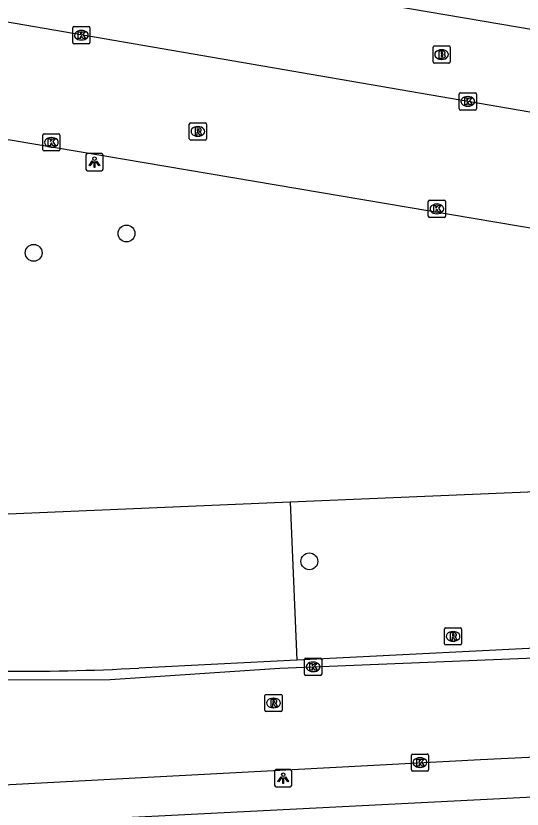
# Model space of a CAD drawing. Extents: x 161084 to 161928, y 385355 to 386522.
# Drawn here: x 161663.92 to 161693.33, y 385753.28 to 385799.39 of the extents above; entities that cross this region are included whole.
import ezdxf

# ---------------------------------------------------------------- set-up
doc = ezdxf.new("R2010")
doc.units = 0
for name, color, linetype in [('IMGEO_Berm_groen', 7, 'Continuous'), ('IMGEO_Boom', 7, 'Continuous'), ('IMGEO_Brandkraan', 7, 'Continuous'), ('IMGEO_Fietspad_gesloten', 7, 'Continuous'), ('IMGEO_Kolk', 7, 'Continuous'), ('IMGEO_Lichtpunt', 7, 'Continuous'), ('IMGEO_Rijbaan_lokaal_open', 7, 'Continuous'), ('IMGEO_Rioolput', 7, 'Continuous'), ('IMGEO_Voetpad_open', 7, 'Continuous')]:
    doc.layers.add(name, color=color, linetype=linetype)

msp = doc.modelspace()

# ---------------------------------------------------------------- linework, layer by layer
at = {"layer": 'IMGEO_Berm_groen'}
for points in [[(161698.73, 385771.914), (161679.857, 385771.117)], [(161679.857, 385771.117), (161655.738, 385770.098), (161654.627, 385761.673)], [(161679.857, 385771.117), (161680.245, 385761.939)]]:
    msp.add_lwpolyline(points, dxfattribs=at)
at = {"layer": 'IMGEO_Boom'}
for centre in [(161670.349, 385786.74), (161664.957, 385785.609), (161680.974, 385767.682)]:
    msp.add_circle(centre, 0.489, dxfattribs=at)
at = {"layer": 'IMGEO_Brandkraan'}
for p, q in [((161688.157, 385796.711), (161688.157, 385797.563)), ((161688.232, 385797.637), (161689.084, 385797.637)), ((161689.158, 385797.563), (161689.158, 385796.711)), ((161688.645, 385797.417), (161688.67, 385797.417)), ((161689.084, 385796.637), (161688.232, 385796.637)), ((161688.668, 385796.857), (161688.643, 385796.857))]:
    msp.add_line(p, q, dxfattribs=at)
for points in [[(161688.157, 385796.711), (161688.157, 385797.563)], [(161688.232, 385797.637), (161689.084, 385797.637)], [(161689.158, 385797.563), (161689.158, 385796.711)], [(161688.505, 385797.337), (161688.505, 385796.937), (161688.718, 385796.937)], [(161688.736, 385797.337), (161688.505, 385797.337)], [(161688.684, 385797.256), (161688.63, 385797.256), (161688.63, 385797.18)], [(161688.63, 385797.18), (161688.683, 385797.18)], [(161688.692, 385797.104), (161688.63, 385797.104), (161688.63, 385797.023)], [(161689.084, 385796.637), (161688.232, 385796.637)], [(161688.63, 385797.023), (161688.692, 385797.023)]]:
    msp.add_lwpolyline(points, dxfattribs=at)
for centre, radius, start, end in [((161688.234, 385797.561), 0.0765, 91.552, 178.448), ((161688.234, 385797.561), 0.0765, 91.552, 178.448), ((161689.082, 385797.561), 0.0765, 1.552, 88.448), ((161689.082, 385797.561), 0.0765, 1.552, 88.448), ((161688.685, 385797.218), 0.0379, 267.8285, 90.9355), ((161688.693, 385797.063), 0.0404, 269.8759, 90.5077), ((161688.74, 385797.192), 0.145, 59.4692, 91.5367), ((161688.765, 385797.239), 0.0922, 285.5137, 58.1501), ((161688.77, 385797.047), 0.105, 301.3115, 78.989), ((161688.234, 385796.713), 0.0765, 181.552, 268.448), ((161688.234, 385796.713), 0.0765, 181.552, 268.448), ((161688.724, 385797.188), 0.251, 268.6676, 293.5347), ((161689.082, 385796.713), 0.0765, 271.552, 358.448), ((161689.082, 385796.713), 0.0765, 271.552, 358.448)]:
    msp.add_arc(centre, radius, start, end, dxfattribs=at)
for centre, major_axis, ratio, start_param, end_param in [((161688.644, 385797.137), (-0.387, 0.002), 0.722429, 4.712389, 7.853982), ((161688.669, 385797.137), (-0.39, 0.002), 0.717154, 1.570796, 4.712389)]:
    msp.add_ellipse(centre, major_axis=major_axis, ratio=ratio, start_param=start_param, end_param=end_param, dxfattribs=at)
at = {"layer": 'IMGEO_Fietspad_gesloten'}
for points in [[(161654.574, 385761.228), (161662.497, 385760.796), (161669.406, 385760.816), (161679.25, 385761.47), (161695.973, 385762.153), (161746.061, 385764.837), (161773.434, 385766.235), (161783.919, 385766.745), (161785.888, 385766.843), (161787.859, 385766.931), (161789.829, 385767.011), (161791.8, 385767.081), (161793.771, 385767.142), (161795.766, 385767.195), (161797.761, 385767.239), (161799.756, 385767.273), (161801.751, 385767.298), (161804.101, 385767.366), (161812.271, 385767.427), (161827.089, 385766.934), (161854.054, 385765.12), (161854.194, 385765.111), (161854.888, 385765.064)], [(161654.682, 385754.039), (161659.174, 385754.48), (161690.922, 385756.162), (161741.931, 385758.623), (161783.101, 385760.974), (161797.455, 385761.439), (161812.73, 385761.489), (161826.499, 385761.052), (161853.653, 385759.156), (161853.793, 385759.146), (161854.478, 385759.099)]]:
    msp.add_lwpolyline(points, dxfattribs=at)
at = {"layer": 'IMGEO_Kolk'}
for p, q in [((161667.227, 385797.837), (161667.227, 385798.689)), ((161667.302, 385798.763), (161668.154, 385798.763)), ((161667.715, 385798.543), (161667.74, 385798.543)), ((161668.228, 385798.689), (161668.228, 385797.837)), ((161668.154, 385797.763), (161667.302, 385797.763)), ((161667.738, 385797.983), (161667.713, 385797.983)), ((161689.681, 385793.988), (161689.681, 385794.84)), ((161689.756, 385794.914), (161690.608, 385794.914)), ((161690.682, 385794.84), (161690.682, 385793.988)), ((161690.169, 385794.694), (161690.194, 385794.694)), ((161690.608, 385793.914), (161689.756, 385793.914)), ((161690.192, 385794.134), (161690.167, 385794.134)), ((161665.56, 385792.534), (161666.412, 385792.534)), ((161665.485, 385791.608), (161665.485, 385792.46)), ((161665.973, 385792.314), (161665.998, 385792.314)), ((161666.486, 385792.46), (161666.486, 385791.608)), ((161665.996, 385791.754), (161665.971, 385791.754)), ((161666.412, 385791.534), (161665.56, 385791.534)), ((161687.883, 385787.742), (161687.883, 385788.594)), ((161687.958, 385788.668), (161688.81, 385788.668)), ((161688.371, 385788.448), (161688.396, 385788.448)), ((161688.884, 385788.594), (161688.884, 385787.742)), ((161688.394, 385787.888), (161688.369, 385787.888)), ((161688.81, 385787.668), (161687.958, 385787.668)), ((161680.69, 385761.124), (161680.69, 385761.976)), ((161680.765, 385762.05), (161681.617, 385762.05)), ((161681.178, 385761.83), (161681.203, 385761.83)), ((161681.691, 385761.976), (161681.691, 385761.124)), ((161681.201, 385761.27), (161681.176, 385761.27)), ((161681.617, 385761.05), (161680.765, 385761.05)), ((161686.9, 385755.558), (161686.9, 385756.41)), ((161686.975, 385756.484), (161687.827, 385756.484)), ((161687.388, 385756.264), (161687.413, 385756.264)), ((161687.901, 385756.41), (161687.901, 385755.558)), ((161687.411, 385755.704), (161687.386, 385755.704)), ((161687.827, 385755.484), (161686.975, 385755.484))]:
    msp.add_line(p, q, dxfattribs=at)
for points in [[(161667.227, 385797.837), (161667.227, 385798.689)], [(161667.302, 385798.763), (161668.154, 385798.763)], [(161668.228, 385798.689), (161668.228, 385797.837)], [(161667.548, 385798.463), (161667.671, 385798.463), (161667.671, 385798.312), (161667.801, 385798.463), (161667.965, 385798.463), (161667.819, 385798.312), (161667.972, 385798.063), (161667.82, 385798.063), (161667.735, 385798.227), (161667.671, 385798.16), (161667.671, 385798.063), (161667.548, 385798.063), (161667.548, 385798.463)], [(161668.154, 385797.763), (161667.302, 385797.763)], [(161689.681, 385793.988), (161689.681, 385794.84)], [(161689.756, 385794.914), (161690.608, 385794.914)], [(161690.682, 385794.84), (161690.682, 385793.988)], [(161690.002, 385794.614), (161690.125, 385794.614), (161690.125, 385794.463), (161690.255, 385794.614), (161690.419, 385794.614), (161690.273, 385794.463), (161690.426, 385794.214), (161690.274, 385794.214), (161690.189, 385794.378), (161690.125, 385794.311), (161690.125, 385794.214), (161690.002, 385794.214), (161690.002, 385794.614)], [(161690.608, 385793.914), (161689.756, 385793.914)], [(161665.56, 385792.534), (161666.412, 385792.534)], [(161665.485, 385791.608), (161665.485, 385792.46)], [(161665.806, 385792.234), (161665.929, 385792.234), (161665.929, 385792.083), (161666.059, 385792.234), (161666.223, 385792.234), (161666.077, 385792.083), (161666.23, 385791.834), (161666.078, 385791.834), (161665.993, 385791.998), (161665.929, 385791.931), (161665.929, 385791.834), (161665.806, 385791.834), (161665.806, 385792.234)], [(161666.486, 385792.46), (161666.486, 385791.608)], [(161666.412, 385791.534), (161665.56, 385791.534)], [(161687.883, 385787.742), (161687.883, 385788.594)], [(161687.958, 385788.668), (161688.81, 385788.668)], [(161688.204, 385788.368), (161688.327, 385788.368), (161688.327, 385788.217), (161688.457, 385788.368), (161688.621, 385788.368), (161688.475, 385788.217), (161688.628, 385787.968), (161688.476, 385787.968), (161688.391, 385788.132), (161688.327, 385788.065), (161688.327, 385787.968), (161688.204, 385787.968), (161688.204, 385788.368)], [(161688.884, 385788.594), (161688.884, 385787.742)], [(161688.81, 385787.668), (161687.958, 385787.668)], [(161680.69, 385761.124), (161680.69, 385761.976)], [(161680.765, 385762.05), (161681.617, 385762.05)], [(161681.011, 385761.75), (161681.134, 385761.75), (161681.134, 385761.599), (161681.264, 385761.75), (161681.428, 385761.75), (161681.282, 385761.599), (161681.435, 385761.35), (161681.283, 385761.35), (161681.198, 385761.514), (161681.134, 385761.447), (161681.134, 385761.35), (161681.011, 385761.35), (161681.011, 385761.75)], [(161681.691, 385761.976), (161681.691, 385761.124)], [(161681.617, 385761.05), (161680.765, 385761.05)], [(161686.9, 385755.558), (161686.9, 385756.41)], [(161686.975, 385756.484), (161687.827, 385756.484)], [(161687.221, 385756.184), (161687.344, 385756.184), (161687.344, 385756.033), (161687.474, 385756.184), (161687.638, 385756.184), (161687.492, 385756.033), (161687.645, 385755.784), (161687.493, 385755.784), (161687.408, 385755.948), (161687.344, 385755.881), (161687.344, 385755.784), (161687.221, 385755.784), (161687.221, 385756.184)], [(161687.901, 385756.41), (161687.901, 385755.558)], [(161687.827, 385755.484), (161686.975, 385755.484)]]:
    msp.add_lwpolyline(points, dxfattribs=at)
for centre, start, end in [((161667.304, 385798.687), 91.552, 178.448), ((161667.304, 385798.687), 91.552, 178.448), ((161668.152, 385798.687), 1.552, 88.448), ((161668.152, 385798.687), 1.552, 88.448), ((161667.304, 385797.839), 181.552, 268.448), ((161667.304, 385797.839), 181.552, 268.448), ((161668.152, 385797.839), 271.552, 358.448), ((161668.152, 385797.839), 271.552, 358.448), ((161689.758, 385794.838), 91.552, 178.448), ((161689.758, 385794.838), 91.552, 178.448), ((161690.606, 385794.838), 1.552, 88.448), ((161690.606, 385794.838), 1.552, 88.448), ((161689.758, 385793.99), 181.552, 268.448), ((161689.758, 385793.99), 181.552, 268.448), ((161690.606, 385793.99), 271.552, 358.448), ((161690.606, 385793.99), 271.552, 358.448), ((161665.562, 385792.458), 91.552, 178.448), ((161665.562, 385792.458), 91.552, 178.448), ((161666.41, 385792.458), 1.552, 88.448), ((161666.41, 385792.458), 1.552, 88.448), ((161665.562, 385791.61), 181.552, 268.448), ((161665.562, 385791.61), 181.552, 268.448), ((161666.41, 385791.61), 271.552, 358.448), ((161666.41, 385791.61), 271.552, 358.448), ((161687.96, 385788.592), 91.552, 178.448), ((161687.96, 385788.592), 91.552, 178.448), ((161688.808, 385788.592), 1.552, 88.448), ((161688.808, 385788.592), 1.552, 88.448), ((161687.96, 385787.744), 181.552, 268.448), ((161687.96, 385787.744), 181.552, 268.448), ((161688.808, 385787.744), 271.552, 358.448), ((161688.808, 385787.744), 271.552, 358.448), ((161680.767, 385761.974), 91.552, 178.448), ((161680.767, 385761.974), 91.552, 178.448), ((161681.615, 385761.974), 1.552, 88.448), ((161681.615, 385761.974), 1.552, 88.448), ((161680.767, 385761.126), 181.552, 268.448), ((161680.767, 385761.126), 181.552, 268.448), ((161681.615, 385761.126), 271.552, 358.448), ((161681.615, 385761.126), 271.552, 358.448), ((161686.977, 385756.408), 91.552, 178.448), ((161686.977, 385756.408), 91.552, 178.448), ((161687.825, 385756.408), 1.552, 88.448), ((161687.825, 385756.408), 1.552, 88.448), ((161686.977, 385755.56), 181.552, 268.448), ((161686.977, 385755.56), 181.552, 268.448), ((161687.825, 385755.56), 271.552, 358.448), ((161687.825, 385755.56), 271.552, 358.448)]:
    msp.add_arc(centre, 0.0765, start, end, dxfattribs=at)
for centre, major_axis, ratio, start_param, end_param in [((161667.714, 385798.263), (-0.387, 0.002), 0.722429, 4.712389, 7.853982), ((161667.739, 385798.263), (-0.39, 0.002), 0.717154, 1.570796, 4.712389), ((161690.168, 385794.414), (-0.387, 0.002), 0.722429, 4.712389, 7.853982), ((161690.193, 385794.414), (-0.39, 0.002), 0.717154, 1.570796, 4.712389), ((161665.972, 385792.034), (-0.387, 0.002), 0.722429, 4.712389, 7.853982), ((161665.997, 385792.034), (-0.39, 0.002), 0.717154, 1.570796, 4.712389), ((161688.37, 385788.168), (-0.387, 0.002), 0.722429, 4.712389, 7.853982), ((161688.395, 385788.168), (-0.39, 0.002), 0.717154, 1.570796, 4.712389), ((161681.177, 385761.55), (-0.387, 0.002), 0.722429, 4.712389, 7.853982), ((161681.202, 385761.55), (-0.39, 0.002), 0.717154, 1.570796, 4.712389), ((161687.387, 385755.984), (-0.387, 0.002), 0.722429, 4.712389, 7.853982), ((161687.412, 385755.984), (-0.39, 0.002), 0.717154, 1.570796, 4.712389)]:
    msp.add_ellipse(centre, major_axis=major_axis, ratio=ratio, start_param=start_param, end_param=end_param, dxfattribs=at)
at = {"layer": 'IMGEO_Lichtpunt'}
for p, q in [((161667.992, 385791.287), (161667.992, 385790.48)), ((161667.992, 385791.287), (161667.992, 385790.48)), ((161668.894, 385791.382), (161668.086, 385791.382)), ((161668.894, 385791.382), (161668.086, 385791.382)), ((161668.988, 385790.48), (161668.988, 385791.287)), ((161668.988, 385790.48), (161668.988, 385791.287)), ((161668.086, 385790.386), (161668.894, 385790.386)), ((161668.086, 385790.386), (161668.894, 385790.386)), ((161678.957, 385755.485), (161678.957, 385754.678)), ((161678.957, 385755.485), (161678.957, 385754.678)), ((161679.859, 385755.58), (161679.051, 385755.58)), ((161679.859, 385755.58), (161679.051, 385755.58)), ((161679.953, 385754.678), (161679.953, 385755.485)), ((161679.953, 385754.678), (161679.953, 385755.485)), ((161679.051, 385754.584), (161679.859, 385754.584)), ((161679.051, 385754.584), (161679.859, 385754.584))]:
    msp.add_line(p, q, dxfattribs=at)
for points in [[(161668.366, 385790.951), (161668.405, 385790.923), (161668.217, 385790.661), (161668.179, 385790.688), (161668.366, 385790.951)], [(161668.468, 385790.903), (161668.515, 385790.903), (161668.515, 385790.581), (161668.468, 385790.581), (161668.468, 385790.903)], [(161668.578, 385790.923), (161668.616, 385790.95), (161668.803, 385790.688), (161668.764, 385790.66), (161668.578, 385790.923)], [(161679.331, 385755.149), (161679.37, 385755.121), (161679.182, 385754.859), (161679.144, 385754.886), (161679.331, 385755.149)], [(161679.543, 385755.121), (161679.581, 385755.148), (161679.768, 385754.886), (161679.729, 385754.858), (161679.543, 385755.121)], [(161679.433, 385755.101), (161679.48, 385755.101), (161679.48, 385754.779), (161679.433, 385754.779), (161679.433, 385755.101)]]:
    msp.add_lwpolyline(points, dxfattribs=at)
for centre in [(161668.491, 385791.085), (161679.456, 385755.283)]:
    msp.add_circle(centre, 0.0994, dxfattribs=at)
for centre, start, end in [((161668.086, 385791.287), 90, 180), ((161668.086, 385791.287), 90, 180), ((161668.894, 385791.287), 0, 90), ((161668.894, 385791.287), 0, 90), ((161668.086, 385790.48), 180, 270), ((161668.086, 385790.48), 180, 270), ((161668.894, 385790.48), 270, 0), ((161668.894, 385790.48), 270, 360), ((161679.051, 385755.485), 90, 180), ((161679.051, 385755.485), 90, 180), ((161679.859, 385755.485), 0, 90), ((161679.859, 385755.485), 0, 90), ((161679.051, 385754.678), 180, 270), ((161679.051, 385754.678), 180, 270), ((161679.859, 385754.678), 270, 0), ((161679.859, 385754.678), 270, 360)]:
    msp.add_arc(centre, 0.0946, start, end, dxfattribs=at)
at = {"layer": 'IMGEO_Rijbaan_lokaal_open'}
for points in [[(161752.732, 385782.712), (161743.505, 385784.949), (161738.63, 385786.063), (161656.339, 385800.232), (161645.765, 385801.884)], [(161752.732, 385782.712), (161758.687, 385780.965), (161757.139, 385774.568), (161737.873, 385779.587), (161644.459, 385795.399), (161640.313, 385796.088), (161635.344, 385796.097)]]:
    msp.add_lwpolyline(points, dxfattribs=at)
at = {"layer": 'IMGEO_Rioolput'}
for p, q in [((161674, 385792.244), (161674, 385793.096)), ((161674.075, 385793.17), (161674.927, 385793.17)), ((161674.488, 385792.95), (161674.513, 385792.95)), ((161675.001, 385793.096), (161675.001, 385792.244)), ((161674.927, 385792.17), (161674.075, 385792.17)), ((161674.511, 385792.39), (161674.486, 385792.39)), ((161688.82, 385762.895), (161688.82, 385763.747)), ((161688.895, 385763.821), (161689.747, 385763.821)), ((161689.308, 385763.601), (161689.333, 385763.601)), ((161689.821, 385763.747), (161689.821, 385762.895)), ((161689.331, 385763.041), (161689.306, 385763.041)), ((161689.747, 385762.821), (161688.895, 385762.821)), ((161678.391, 385759.023), (161678.391, 385759.875)), ((161678.466, 385759.949), (161679.318, 385759.949)), ((161679.392, 385759.875), (161679.392, 385759.023)), ((161678.879, 385759.729), (161678.904, 385759.729)), ((161679.318, 385758.949), (161678.466, 385758.949)), ((161678.902, 385759.169), (161678.877, 385759.169))]:
    msp.add_line(p, q, dxfattribs=at)
for points in [[(161674, 385792.244), (161674, 385793.096)], [(161674.075, 385793.17), (161674.927, 385793.17)], [(161675.001, 385793.096), (161675.001, 385792.244)], [(161674.589, 385792.868), (161674.337, 385792.87), (161674.337, 385792.47)], [(161674.337, 385792.47), (161674.461, 385792.47), (161674.461, 385792.632), (161674.472, 385792.632)], [(161674.515, 385792.789), (161674.461, 385792.789), (161674.461, 385792.708)], [(161674.461, 385792.708), (161674.513, 385792.708)], [(161674.519, 385792.603), (161674.59, 385792.47), (161674.73, 385792.47), (161674.665, 385792.596)], [(161674.927, 385792.17), (161674.075, 385792.17)], [(161688.82, 385762.895), (161688.82, 385763.747)], [(161688.895, 385763.821), (161689.747, 385763.821)], [(161689.409, 385763.519), (161689.157, 385763.521), (161689.157, 385763.121)], [(161689.335, 385763.44), (161689.281, 385763.44), (161689.281, 385763.359)], [(161689.821, 385763.747), (161689.821, 385762.895)], [(161689.157, 385763.121), (161689.281, 385763.121), (161689.281, 385763.283), (161689.292, 385763.283)], [(161689.281, 385763.359), (161689.333, 385763.359)], [(161689.339, 385763.254), (161689.41, 385763.121), (161689.55, 385763.121), (161689.485, 385763.247)], [(161689.747, 385762.821), (161688.895, 385762.821)], [(161678.391, 385759.023), (161678.391, 385759.875)], [(161678.466, 385759.949), (161679.318, 385759.949)], [(161679.392, 385759.875), (161679.392, 385759.023)], [(161678.98, 385759.647), (161678.728, 385759.649), (161678.728, 385759.249)], [(161678.728, 385759.249), (161678.852, 385759.249), (161678.852, 385759.411), (161678.863, 385759.411)], [(161678.906, 385759.568), (161678.852, 385759.568), (161678.852, 385759.487)], [(161678.852, 385759.487), (161678.904, 385759.487)], [(161678.91, 385759.382), (161678.981, 385759.249), (161679.121, 385759.249), (161679.056, 385759.375)], [(161679.318, 385758.949), (161678.466, 385758.949)]]:
    msp.add_lwpolyline(points, dxfattribs=at)
for centre, radius, start, end in [((161674.077, 385793.094), 0.0765, 91.552, 178.448), ((161674.077, 385793.094), 0.0765, 91.552, 178.448), ((161674.925, 385793.094), 0.0765, 1.552, 88.448), ((161674.925, 385793.094), 0.0765, 1.552, 88.448), ((161674.471, 385792.579), 0.0533, 26.0293, 88.6989), ((161674.497, 385792.897), 0.19, 274.7715, 282.9687), ((161674.521, 385792.693), 0.0964, 77.0061, 93.1865), ((161674.535, 385792.75), 0.0378, 276.6634, 79.6772), ((161674.588, 385792.758), 0.109, 350.3612, 89.416), ((161674.586, 385792.758), 0.112, 277.5842, 350.9817), ((161674.57, 385792.543), 0.108, 29.5134, 73.7905), ((161674.077, 385792.246), 0.0765, 181.552, 268.448), ((161674.077, 385792.246), 0.0765, 181.552, 268.448), ((161674.925, 385792.246), 0.0765, 271.552, 358.448), ((161674.925, 385792.246), 0.0765, 271.552, 358.448), ((161688.897, 385763.745), 0.0765, 91.552, 178.448), ((161688.897, 385763.745), 0.0765, 91.552, 178.448), ((161689.341, 385763.344), 0.0964, 77.0061, 93.1865), ((161689.355, 385763.401), 0.0378, 276.6634, 79.6772), ((161689.408, 385763.409), 0.109, 350.3612, 89.416), ((161689.745, 385763.745), 0.0765, 1.552, 88.448), ((161689.745, 385763.745), 0.0765, 1.552, 88.448), ((161689.291, 385763.23), 0.0533, 26.0293, 88.6989), ((161689.317, 385763.548), 0.19, 274.7715, 282.9687), ((161689.406, 385763.409), 0.112, 277.5842, 350.9817), ((161689.39, 385763.194), 0.108, 29.5134, 73.7905), ((161688.897, 385762.897), 0.0765, 181.552, 268.448), ((161688.897, 385762.897), 0.0765, 181.552, 268.448), ((161689.745, 385762.897), 0.0765, 271.552, 358.448), ((161689.745, 385762.897), 0.0765, 271.552, 358.448), ((161678.468, 385759.873), 0.0765, 91.552, 178.448), ((161678.468, 385759.873), 0.0765, 91.552, 178.448), ((161679.316, 385759.873), 0.0765, 1.552, 88.448), ((161679.316, 385759.873), 0.0765, 1.552, 88.448), ((161678.862, 385759.358), 0.0533, 26.0293, 88.6989), ((161678.888, 385759.676), 0.19, 274.7715, 282.9687), ((161678.912, 385759.472), 0.0964, 77.0061, 93.1865), ((161678.926, 385759.529), 0.0378, 276.6634, 79.6772), ((161678.979, 385759.537), 0.109, 350.3612, 89.416), ((161678.977, 385759.537), 0.112, 277.5842, 350.9817), ((161678.961, 385759.322), 0.108, 29.5134, 73.7905), ((161678.468, 385759.025), 0.0765, 181.552, 268.448), ((161678.468, 385759.025), 0.0765, 181.552, 268.448), ((161679.316, 385759.025), 0.0765, 271.552, 358.448), ((161679.316, 385759.025), 0.0765, 271.552, 358.448)]:
    msp.add_arc(centre, radius, start, end, dxfattribs=at)
for centre, major_axis, ratio, start_param, end_param in [((161674.487, 385792.67), (-0.387, 0.002), 0.722429, 4.712389, 7.853982), ((161674.512, 385792.67), (-0.39, 0.002), 0.717154, 1.570796, 4.712389), ((161689.307, 385763.321), (-0.387, 0.002), 0.722429, 4.712389, 7.853982), ((161689.332, 385763.321), (-0.39, 0.002), 0.717154, 1.570796, 4.712389), ((161678.878, 385759.449), (-0.387, 0.002), 0.722429, 4.712389, 7.853982), ((161678.903, 385759.449), (-0.39, 0.002), 0.717154, 1.570796, 4.712389)]:
    msp.add_ellipse(centre, major_axis=major_axis, ratio=ratio, start_param=start_param, end_param=end_param, dxfattribs=at)
at = {"layer": 'IMGEO_Voetpad_open'}
for points in [[(161648.333, 385806.335), (161686.902, 385799.79), (161701.156, 385797.366), (161710.123, 385795.864), (161742.159, 385790.286), (161744.527, 385789.744), (161745.965, 385789.434), (161751.349, 385788.16), (161752.369, 385787.859)], [(161699.112, 385762.887), (161697.187, 385762.789), (161680.245, 385761.939)], [(161680.245, 385761.939), (161671.06, 385761.478)], [(161787.116, 385758.697), (161665.327, 385752.531)]]:
    msp.add_lwpolyline(points, dxfattribs=at)
msp.add_arc((161664.323, 385886.228), 124.932, 265.54892, 273.09136, dxfattribs=at)

doc.saveas('drawing.dxf')
